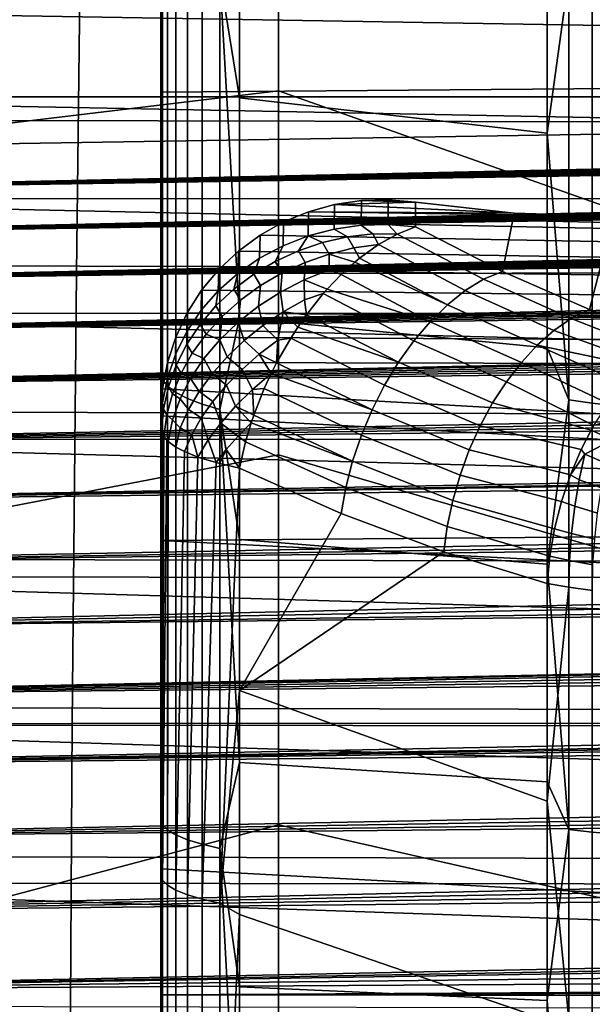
# Model space of a CAD drawing. Header units: metres. Extents: x -23 to 242, y -40 to 23.
# Tile 271 of 450: x 61.63 to 62.93, y 3.45 to 5.67. Entities that reach past the tile are written whole.
import ezdxf

# ---------------------------------------------------------------- set-up
doc = ezdxf.new("R2010")
doc.units = ezdxf.units.M
doc.layers.add('solid_10171013', color=7, linetype='CONTINUOUS')

msp = doc.modelspace()

# ---------------------------------------------------------------- linework, layer by layer
at = {"layer": 'solid_10171013'}
for points in [[(74.807503, 6.034672, 99.604744), (60.5, 7.953808, 94.444389), (60.5, 5.374982, 100.519722), (74.807503, 5.604868, 100.617302)], [(61.950001, 5.509885, 115.778069), (79.348846, 5.650169, 115.737411), (79.32534, 6.646879, 115.416168), (61.950001, 6.509772, 115.46376)], [(61.950001, 5.492396, 115.712227), (61.950001, 5.509885, 115.778069), (61.950001, 6.509772, 115.46376), (61.950001, 6.488962, 115.398926)], [(61.95388, 5.853736, 115.540207), (61.950001, 5.492396, 115.712227), (61.950001, 6.488962, 115.398926)], [(62.216911, 6.320518, 111.472893), (61.425186, 6.282781, 112.536819), (61.425186, 5.417285, 112.849495), (62.216911, 5.512478, 111.788849)], [(62.96183, 6.011182, 110.509392), (62.216911, 6.320518, 111.472893), (62.216911, 5.512478, 111.788849), (62.96183, 5.24938, 110.812286)], [(75.555367, 0.669542, 87.244743), (60.5, 0.566861, 87.486641), (60.5, 6.08989, 89.831032), (75.555367, 6.192572, 89.589127)], [(57.844093, 6.113775, 276.198273), (57.8325, 5.096936, 276.290588), (61.759327, 5.099345, 277.021484), (61.771606, 6.116589, 276.929626)], [(61.771606, 6.116589, 276.929626), (61.759327, 5.099345, 277.021484), (65.707359, 5.102013, 277.755066), (65.720222, 6.119699, 277.663574)], [(62.083687, 5.772, 115.274345), (62.128605, 5.990997, 115.160767), (62.128605, 5.496825, 115.312256)], [(62.128605, 5.496825, 115.312256), (62.128605, 5.990997, 115.160767), (62.825428, 5.898395, 114.576172), (62.825428, 5.416457, 114.726379)], [(62.874409, 5.772589, 114.57869), (62.825428, 5.416457, 114.726379), (62.825428, 5.898395, 114.576172)], [(61.95388, 4.859478, 115.817902), (61.950001, 5.492396, 115.712227), (61.95388, 5.853736, 115.540207)], [(61.95388, 4.859478, 115.817902), (61.95388, 5.853736, 115.540207), (61.965477, 5.835732, 115.481644), (61.965477, 4.844532, 115.758484)], [(61.965477, 4.844532, 115.758484), (61.965477, 5.835732, 115.481644), (61.984608, 5.818292, 115.424919), (61.984608, 4.830054, 115.700928)], [(61.984608, 4.830054, 115.700928), (61.984608, 5.818292, 115.424919), (62.010979, 5.801687, 115.370911), (62.010979, 4.816269, 115.646133)], [(62.010979, 4.816269, 115.646133), (62.010979, 5.801687, 115.370911), (62.044178, 5.786176, 115.320457), (62.044178, 4.803392, 115.59494)], [(60.152847, 5.774513, 248.752716), (62.987411, 5.768645, 249.339935), (63.007412, 5.442066, 249.22316), (60.172695, 5.448254, 248.634018)], [(62.044178, 4.803392, 115.59494), (62.044178, 5.786176, 115.320457), (62.083687, 5.772, 115.274345), (62.083687, 4.791624, 115.548157)], [(62.083687, 5.772, 115.274345), (62.128605, 5.496825, 115.312256), (62.128605, 4.99883, 115.450668)], [(62.083687, 4.791624, 115.548157), (62.083687, 5.772, 115.274345), (62.128605, 4.99883, 115.450668)], [(62.874409, 5.772589, 114.57869), (62.874409, 4.813565, 114.857323), (62.825428, 5.416457, 114.726379)], [(62.927589, 5.763433, 114.550011), (62.927589, 4.805931, 114.828209), (62.874409, 4.813565, 114.857323), (62.874409, 5.772589, 114.57869)], [(62.927589, 4.805931, 114.828209), (62.927589, 5.763433, 114.550011), (62.984047, 5.75632, 114.527733), (62.984047, 4.799998, 114.80558)], [(66.338516, 5.499023, 101.418304), (60.5, 5.499246, 101.417839), (60.5, 5.701145, 100.984077), (66.35743, 5.603839, 101.202835)], [(63.438198, 5.701145, 100.984077), (66.35743, 5.603839, 101.202835), (60.5, 5.701145, 100.984077)], [(61.950001, 4.495093, 116.039619), (79.371819, 4.638237, 116.006134), (79.348846, 5.650169, 115.737411), (61.950001, 5.509885, 115.778069)], [(74.805382, 5.593787, 100.643166), (74.807503, 5.604868, 100.617302), (60.5, 5.374982, 100.519722), (60.5, 5.282225, 100.727982)], [(74.79837, 5.582083, 100.669952), (74.805382, 5.593787, 100.643166), (60.5, 5.282225, 100.727982)], [(74.786461, 5.569749, 100.697647), (74.79837, 5.582083, 100.669952), (60.5, 5.282225, 100.727982)], [(74.76918, 5.557083, 100.725517), (74.786461, 5.569749, 100.697647), (60.5, 5.282225, 100.727982)], [(74.74678, 5.544189, 100.753342), (74.76918, 5.557083, 100.725517), (60.5, 5.282225, 100.727982)], [(74.733742, 5.537721, 100.767097), (74.74678, 5.544189, 100.753342), (60.5, 5.282225, 100.727982)], [(74.719505, 5.531236, 100.780762), (74.733742, 5.537721, 100.767097), (60.5, 5.282225, 100.727982)], [(74.704185, 5.524755, 100.794289), (74.719505, 5.531236, 100.780762), (60.5, 5.282225, 100.727982)], [(74.687798, 5.518289, 100.807655), (74.704185, 5.524755, 100.794289), (60.5, 5.282225, 100.727982)], [(74.670319, 5.511828, 100.820892), (74.687798, 5.518289, 100.807655), (60.5, 5.282225, 100.727982)], [(74.651794, 5.505362, 100.834015), (74.670319, 5.511828, 100.820892), (60.5, 5.282225, 100.727982)], [(74.632248, 5.498886, 100.847046), (74.651794, 5.505362, 100.834015), (60.5, 5.282225, 100.727982), (60.5, 5.182527, 100.932388)], [(62.216911, 5.512478, 111.788849), (61.425186, 5.417285, 112.849495), (61.425186, 4.536325, 113.115494), (62.216911, 4.688727, 112.061241)], [(61.950001, 4.480472, 115.973106), (61.950001, 4.495093, 116.039619), (61.950001, 5.509885, 115.778069), (61.950001, 5.492396, 115.712227)], [(62.96183, 5.24938, 110.812286), (62.216911, 5.512478, 111.788849), (62.216911, 4.688727, 112.061241), (62.96183, 4.472396, 111.073784)], [(66.300842, 5.267624, 101.837791), (60.5, 5.268757, 101.835869), (60.5, 5.499246, 101.417839), (66.319656, 5.386907, 101.630043)], [(66.338516, 5.499023, 101.418304), (66.319656, 5.386907, 101.630043), (60.5, 5.499246, 101.417839)], [(74.611656, 5.492406, 100.85997), (74.632248, 5.498886, 100.847046), (60.5, 5.182527, 100.932388)], [(74.590027, 5.485913, 100.87281), (74.611656, 5.492406, 100.85997), (60.5, 5.182527, 100.932388)], [(74.567375, 5.4794, 100.885574), (74.590027, 5.485913, 100.87281), (60.5, 5.182527, 100.932388)], [(61.95388, 4.859478, 115.817902), (61.950001, 4.480472, 115.973106), (61.950001, 5.492396, 115.712227)], [(62.128605, 4.99883, 115.450668), (62.128605, 5.496825, 115.312256), (62.825428, 5.416457, 114.726379), (62.825428, 4.930701, 114.863747)], [(74.543694, 5.472873, 100.898262), (74.567375, 5.4794, 100.885574), (60.5, 5.182527, 100.932388)], [(74.51899, 5.466327, 100.910873), (74.543694, 5.472873, 100.898262), (60.5, 5.182527, 100.932388)], [(74.493256, 5.459752, 100.923439), (74.51899, 5.466327, 100.910873), (60.5, 5.182527, 100.932388)], [(74.466492, 5.453148, 100.935951), (74.493256, 5.459752, 100.923439), (60.5, 5.182527, 100.932388)], [(60.172695, 5.448254, 248.634018), (63.007412, 5.442066, 249.22316), (63.026211, 5.113017, 249.113358), (60.19136, 5.119451, 248.522385)], [(74.438705, 5.446519, 100.94841), (74.466492, 5.453148, 100.935951), (60.5, 5.182527, 100.932388)], [(74.409897, 5.439865, 100.960815), (74.438705, 5.446519, 100.94841), (60.5, 5.182527, 100.932388)], [(74.384178, 5.433352, 100.972984), (74.409897, 5.439865, 100.960815), (60.5, 5.182527, 100.932388)], [(74.358162, 5.425789, 100.98719), (74.384178, 5.433352, 100.972984), (60.5, 5.182527, 100.932388)], [(74.331856, 5.417148, 101.003456), (74.358162, 5.425789, 100.98719), (60.5, 5.182527, 100.932388)], [(74.325378, 5.414858, 101.007759), (74.331856, 5.417148, 101.003456), (60.5, 5.182527, 100.932388)], [(74.305275, 5.407385, 101.021812), (74.325378, 5.414858, 101.007759), (60.5, 5.182527, 100.932388)], [(62.874409, 4.813565, 114.857323), (62.825428, 4.930701, 114.863747), (62.825428, 5.416457, 114.726379)], [(74.27832, 5.396658, 101.041908), (74.305275, 5.407385, 101.021812), (60.5, 5.182527, 100.932388)], [(74.250992, 5.385007, 101.063614), (74.27832, 5.396658, 101.041908), (60.5, 5.182527, 100.932388), (60.5, 5.075888, 101.132957)], [(74.223244, 5.37241, 101.086937), (74.250992, 5.385007, 101.063614), (60.5, 5.075888, 101.132957)], [(74.194954, 5.358943, 101.111679), (74.223244, 5.37241, 101.086937), (60.5, 5.075888, 101.132957)], [(74.166153, 5.344568, 101.137856), (74.194954, 5.358943, 101.111679), (60.5, 5.075888, 101.132957)], [(74.136726, 5.329298, 101.165405), (74.166153, 5.344568, 101.137856), (60.5, 5.075888, 101.132957)], [(74.106644, 5.313132, 101.194275), (74.136726, 5.329298, 101.165405), (60.5, 5.075888, 101.132957)], [(74.07589, 5.29604, 101.224472), (74.106644, 5.313132, 101.194275), (60.5, 5.075888, 101.132957)], [(74.066437, 5.290688, 101.233856), (74.07589, 5.29604, 101.224472), (60.5, 5.075888, 101.132957)], [(74.044334, 5.278005, 101.255966), (74.066437, 5.290688, 101.233856), (60.5, 5.075888, 101.132957)], [(74.012032, 5.259009, 101.288742), (74.044334, 5.278005, 101.255966), (60.5, 5.075888, 101.132957), (60.5, 4.962163, 101.32991)], [(66.263412, 5.008133, 102.240387), (60.5, 5.00983, 102.237938), (60.5, 5.268757, 101.835869), (66.282074, 5.141317, 102.041321)], [(66.300842, 5.267624, 101.837791), (66.282074, 5.141317, 102.041321), (60.5, 5.268757, 101.835869)], [(73.978867, 5.239002, 101.32283), (74.012032, 5.259009, 101.288742), (60.5, 4.962163, 101.32991)], [(62.343208, 5.199674, 77.281746), (62.40406, 5.208347, 77.285431), (62.404591, 5.264413, 77.153465), (62.344051, 5.255371, 77.151009)], [(62.344051, 5.255371, 77.151009), (62.404591, 5.264413, 77.153465), (62.526924, 5.26063, 77.152435)], [(62.344051, 5.255371, 77.151009), (62.526924, 5.26063, 77.152435), (62.750896, 5.235777, 77.145691)], [(62.40406, 5.208347, 77.285431), (62.465611, 5.210069, 77.286156), (62.465599, 5.266172, 77.153946), (62.404591, 5.264413, 77.153465)], [(62.404591, 5.264413, 77.153465), (62.465599, 5.266172, 77.153946), (62.526924, 5.26063, 77.152435)], [(62.465611, 5.210069, 77.286156), (62.526924, 5.204814, 77.283928), (62.526924, 5.26063, 77.152435), (62.465599, 5.266172, 77.153946)], [(62.526924, 5.204814, 77.283928), (62.723854, 5.104144, 77.461143), (62.750896, 5.235777, 77.145691), (62.526924, 5.26063, 77.152435)], [(73.944817, 5.21796, 101.358208), (73.978867, 5.239002, 101.32283), (60.5, 4.962163, 101.32991)], [(62.227264, 5.162103, 77.2658), (62.283978, 5.184181, 77.275169), (62.284977, 5.23911, 77.146599), (62.228428, 5.215979, 77.14035)], [(62.228428, 5.215979, 77.14035), (62.284977, 5.23911, 77.146599), (62.975502, 5.228853, 77.143822)], [(62.283978, 5.184181, 77.275169), (62.343208, 5.199674, 77.281746), (62.344051, 5.255371, 77.151009), (62.284977, 5.23911, 77.146599)], [(62.284977, 5.23911, 77.146599), (62.344051, 5.255371, 77.151009), (62.750896, 5.235777, 77.145691)], [(62.284977, 5.23911, 77.146599), (62.750896, 5.235777, 77.145691), (62.975502, 5.228853, 77.143822)], [(62.723854, 5.104144, 77.461143), (62.920971, 5.017568, 77.641655), (62.975502, 5.228853, 77.143822), (62.750896, 5.235777, 77.145691)], [(73.909851, 5.195842, 101.394897), (73.944817, 5.21796, 101.358208), (60.5, 4.962163, 101.32991)], [(62.173927, 5.133776, 77.253777), (62.227264, 5.162103, 77.2658), (62.228428, 5.215979, 77.14035), (62.175159, 5.186203, 77.132355)], [(62.175159, 5.186203, 77.132355), (62.228428, 5.215979, 77.14035), (79.520798, 4.860824, 77.048141)], [(62.228428, 5.215979, 77.14035), (62.975502, 5.228853, 77.143822), (79.520798, 4.860824, 77.048141)], [(62.920971, 5.017568, 77.641655), (63.116543, 4.945603, 77.823723), (62.975502, 5.228853, 77.143822)], [(73.873878, 5.172574, 101.432945), (73.909851, 5.195842, 101.394897), (60.5, 4.962163, 101.32991)], [(62.373203, 5.182048, 77.33062), (62.343208, 5.199674, 77.281746), (62.283978, 5.184181, 77.275169), (62.316654, 5.16913, 77.328758)], [(62.43079, 5.189147, 77.329254), (62.40406, 5.208347, 77.285431), (62.343208, 5.199674, 77.281746), (62.373203, 5.182048, 77.33062)], [(62.485344, 5.188553, 77.328499), (62.465611, 5.210069, 77.286156), (62.40406, 5.208347, 77.285431), (62.43079, 5.189147, 77.329254)], [(62.485344, 5.188553, 77.328499), (62.526924, 5.204814, 77.283928), (62.465611, 5.210069, 77.286156)], [(62.680805, 5.086281, 77.502396), (62.723854, 5.104144, 77.461143), (62.526924, 5.204814, 77.283928), (62.485344, 5.188553, 77.328499)], [(73.836922, 5.148145, 101.472313), (73.873878, 5.172574, 101.432945), (60.5, 4.962163, 101.32991)], [(62.124779, 5.099628, 77.239281), (62.173927, 5.133776, 77.253777), (62.175159, 5.186203, 77.132355), (62.125973, 5.150169, 77.122742)], [(62.125973, 5.150169, 77.122742), (62.175159, 5.186203, 77.132355), (79.520798, 4.860824, 77.048141)], [(62.209679, 5.126604, 77.315491), (62.261898, 5.150565, 77.323692), (62.283978, 5.184181, 77.275169), (62.227264, 5.162103, 77.2658)], [(62.261898, 5.150565, 77.323692), (62.316654, 5.16913, 77.328758), (62.283978, 5.184181, 77.275169)], [(62.331551, 5.143349, 77.375984), (62.316654, 5.16913, 77.328758), (62.261898, 5.150565, 77.323692), (62.277145, 5.124369, 77.373734)], [(62.387531, 5.157097, 77.374443), (62.373203, 5.182048, 77.33062), (62.316654, 5.16913, 77.328758), (62.331551, 5.143349, 77.375984)], [(62.373203, 5.182048, 77.33062), (62.387531, 5.157097, 77.374443), (62.44331, 5.16468, 77.370224), (62.43079, 5.189147, 77.329254)], [(62.43079, 5.189147, 77.329254), (62.44331, 5.16468, 77.370224), (62.485344, 5.188553, 77.328499)], [(62.44331, 5.16468, 77.370224), (62.63995, 5.060515, 77.541939), (62.680805, 5.086281, 77.502396), (62.485344, 5.188553, 77.328499)], [(73.826538, 5.141187, 101.483414), (73.836922, 5.148145, 101.472313), (60.5, 4.962163, 101.32991), (60.5, 4.841497, 101.52301)], [(62.080563, 5.060178, 77.222534), (62.124779, 5.099628, 77.239281), (62.125973, 5.150169, 77.122742), (62.081612, 5.108467, 77.111702)], [(62.081612, 5.108467, 77.111702), (62.125973, 5.150169, 77.122742), (79.520798, 4.860824, 77.048141)], [(62.160698, 5.097569, 77.30426), (62.209679, 5.126604, 77.315491), (62.227264, 5.162103, 77.2658), (62.173927, 5.133776, 77.253777)], [(62.277145, 5.124369, 77.373734), (62.261898, 5.150565, 77.323692), (62.209679, 5.126604, 77.315491), (62.225037, 5.10041, 77.367714)], [(62.331551, 5.143349, 77.375984), (62.389538, 5.124766, 77.416351), (62.400669, 5.13405, 77.40728), (62.387531, 5.157097, 77.374443)], [(62.387531, 5.157097, 77.374443), (62.400669, 5.13405, 77.40728), (62.44331, 5.16468, 77.370224)], [(62.400669, 5.13405, 77.40728), (62.59972, 5.028296, 77.577156), (62.63995, 5.060515, 77.541939), (62.44331, 5.16468, 77.370224)], [(73.798882, 5.122453, 101.513084), (73.826538, 5.141187, 101.483414), (60.5, 4.841497, 101.52301)], [(62.115612, 5.063851, 77.290161), (62.160698, 5.097569, 77.30426), (62.173927, 5.133776, 77.253777), (62.124779, 5.099628, 77.239281)], [(62.225037, 5.10041, 77.367714), (62.209679, 5.126604, 77.315491), (62.160698, 5.097569, 77.30426), (62.175922, 5.071791, 77.358017)], [(62.277145, 5.124369, 77.373734), (62.225037, 5.10041, 77.367714), (62.221558, 5.057283, 77.412476), (62.275146, 5.084895, 77.418457)], [(62.331551, 5.143349, 77.375984), (62.277145, 5.124369, 77.373734), (62.275146, 5.084895, 77.418457), (62.331303, 5.107591, 77.419624)], [(62.331551, 5.143349, 77.375984), (62.331303, 5.107591, 77.419624), (62.358734, 5.096865, 77.439293), (62.389538, 5.124766, 77.416351)], [(62.358734, 5.096865, 77.439293), (62.560745, 4.990128, 77.607506), (62.59972, 5.028296, 77.577156), (62.389538, 5.124766, 77.416351)], [(62.400669, 5.13405, 77.40728), (62.389538, 5.124766, 77.416351), (62.59972, 5.028296, 77.577156)], [(60.19136, 5.119451, 248.522385), (63.026211, 5.113017, 249.113358), (63.043808, 4.781672, 249.010605), (60.208836, 4.788278, 248.417862)], [(73.759727, 5.095458, 101.555252), (73.798882, 5.122453, 101.513084), (60.5, 4.841497, 101.52301)], [(61.759327, 5.099345, 277.021484), (61.749928, 4.080781, 277.096344), (65.697533, 4.082903, 277.829285), (65.707359, 5.102013, 277.755066)], [(62.04195, 5.016025, 77.203789), (62.080563, 5.060178, 77.222534), (62.081612, 5.108467, 77.111702), (62.04282, 5.061658, 77.099426)], [(62.04282, 5.061658, 77.099426), (62.081612, 5.108467, 77.111702), (79.520798, 4.860824, 77.048141)], [(62.275146, 5.084895, 77.418457), (62.327045, 5.063666, 77.460373), (62.358734, 5.096865, 77.439293), (62.331303, 5.107591, 77.419624)], [(62.879379, 4.99767, 77.680405), (62.920971, 5.017568, 77.641655), (62.723854, 5.104144, 77.461143), (62.680805, 5.086281, 77.502396)], [(57.8325, 5.096936, 276.290588), (57.823582, 4.078885, 276.36615), (61.749928, 4.080781, 277.096344), (61.759327, 5.099345, 277.021484)], [(73.719437, 5.067098, 101.598839), (73.759727, 5.095458, 101.555252), (60.5, 4.841497, 101.52301)], [(62.075035, 5.025906, 77.273369), (62.115612, 5.063851, 77.290161), (62.124779, 5.099628, 77.239281), (62.080563, 5.060178, 77.222534)], [(62.175922, 5.071791, 77.358017), (62.160698, 5.097569, 77.30426), (62.115612, 5.063851, 77.290161), (62.130455, 5.038892, 77.344765)], [(62.225037, 5.10041, 77.367714), (62.175922, 5.071791, 77.358017), (62.171322, 5.025161, 77.401772), (62.221558, 5.057283, 77.412476)], [(62.275146, 5.084895, 77.418457), (62.221558, 5.057283, 77.412476), (62.227253, 5.012216, 77.45372), (62.275951, 5.039858, 77.459282)], [(62.275146, 5.084895, 77.418457), (62.275951, 5.039858, 77.459282), (62.318302, 5.053728, 77.46563), (62.327045, 5.063666, 77.460373)], [(62.358734, 5.096865, 77.439293), (62.327045, 5.063666, 77.460373), (62.560745, 4.990128, 77.607506)], [(62.63995, 5.060515, 77.541939), (62.840702, 4.970379, 77.717941), (62.879379, 4.99767, 77.680405), (62.680805, 5.086281, 77.502396)], [(73.677895, 5.037245, 101.643951), (73.719437, 5.067098, 101.598839), (60.5, 4.841497, 101.52301)], [(62.009525, 4.967837, 77.183334), (62.04195, 5.016025, 77.203789), (62.04282, 5.061658, 77.099426), (62.010216, 5.010429, 77.086136)], [(62.010216, 5.010429, 77.086136), (62.04282, 5.061658, 77.099426), (79.520798, 4.860824, 77.048141)], [(62.039509, 4.984243, 77.25412), (62.075035, 5.025906, 77.273369), (62.080563, 5.060178, 77.222534), (62.04195, 5.016025, 77.203789)], [(62.130455, 5.038892, 77.344765), (62.115612, 5.063851, 77.290161), (62.075035, 5.025906, 77.273369), (62.089233, 5.002151, 77.32814)], [(62.175922, 5.071791, 77.358017), (62.130455, 5.038892, 77.344765), (62.125179, 4.989, 77.386505), (62.171322, 5.025161, 77.401772)], [(62.221558, 5.057283, 77.412476), (62.171322, 5.025161, 77.401772), (62.181377, 4.981252, 77.443565), (62.227253, 5.012216, 77.45372)], [(62.318302, 5.053728, 77.46563), (62.523628, 4.946602, 77.6325), (62.560745, 4.990128, 77.607506), (62.327045, 5.063666, 77.460373)], [(62.59972, 5.028296, 77.577156), (62.803074, 4.937073, 77.75148), (62.840702, 4.970379, 77.717941), (62.63995, 5.060515, 77.541939)], [(73.635147, 5.005894, 101.690506), (73.677895, 5.037245, 101.643951), (60.5, 4.841497, 101.52301)], [(62.130455, 5.038892, 77.344765), (62.089233, 5.002151, 77.32814), (62.083801, 4.949332, 77.366898), (62.125179, 4.989, 77.386505)], [(62.275951, 5.039858, 77.459282), (62.227253, 5.012216, 77.45372), (62.279934, 5.005538, 77.485603)], [(62.275951, 5.039858, 77.459282), (62.279934, 5.005538, 77.485603), (62.318302, 5.053728, 77.46563)], [(62.279934, 5.005538, 77.485603), (62.488953, 4.8984, 77.651764), (62.523628, 4.946602, 77.6325), (62.318302, 5.053728, 77.46563)], [(62.00951, 4.939425, 77.232674), (62.039509, 4.984243, 77.25412), (62.04195, 5.016025, 77.203789), (62.009525, 4.967837, 77.183334)], [(62.089233, 5.002151, 77.32814), (62.075035, 5.025906, 77.273369), (62.039509, 4.984243, 77.25412), (62.052814, 4.962057, 77.308357)], [(62.171322, 5.025161, 77.401772), (62.125179, 4.989, 77.386505), (62.138901, 4.94736, 77.428947), (62.181377, 4.981252, 77.443565)], [(62.560745, 4.990128, 77.607506), (62.767052, 4.898238, 77.780525), (62.803074, 4.937073, 77.75148), (62.59972, 5.028296, 77.577156)], [(63.075939, 4.920557, 77.866005), (63.116543, 4.945603, 77.823723), (62.920971, 5.017568, 77.641655), (62.879379, 4.99767, 77.680405)], [(66.226486, 4.721777, 102.624214), (60.5, 4.724248, 102.621094), (60.5, 5.00983, 102.237938), (66.244896, 4.86823, 102.434761)], [(66.263412, 5.008133, 102.240387), (66.244896, 4.86823, 102.434761), (60.5, 5.00983, 102.237938)], [(73.593483, 4.974701, 101.736023), (73.635147, 5.005894, 101.690506), (60.5, 4.841497, 101.52301), (60.5, 4.714332, 101.711571)], [(61.98378, 4.916346, 77.161484), (62.009525, 4.967837, 77.183334), (62.010216, 5.010429, 77.086136), (61.984184, 4.955441, 77.072029)], [(61.984184, 4.955441, 77.072029), (62.010216, 5.010429, 77.086136), (79.520798, 4.860824, 77.048141)], [(62.089233, 5.002151, 77.32814), (62.052814, 4.962057, 77.308357), (62.083801, 4.949332, 77.366898)], [(62.083687, 4.791624, 115.548157), (62.128605, 4.99883, 115.450668), (62.128605, 4.497358, 115.575897)], [(62.128605, 4.497358, 115.575897), (62.128605, 4.99883, 115.450668), (62.825428, 4.930701, 114.863747), (62.825428, 4.44147, 114.988167)], [(62.227253, 5.012216, 77.45372), (62.181377, 4.981252, 77.443565), (62.215595, 4.948496, 77.485435)], [(62.227253, 5.012216, 77.45372), (62.215595, 4.948496, 77.485435), (62.244457, 4.953059, 77.498978), (62.260731, 4.978107, 77.493584)], [(62.227253, 5.012216, 77.45372), (62.260731, 4.978107, 77.493584), (62.279934, 5.005538, 77.485603)], [(62.279934, 5.005538, 77.485603), (62.260731, 4.978107, 77.493584), (62.488953, 4.8984, 77.651764)], [(62.879379, 4.99767, 77.680405), (62.840702, 4.970379, 77.717941), (63.045345, 4.896299, 77.896141), (63.075939, 4.920557, 77.866005)], [(73.545654, 4.938144, 101.788383), (73.593483, 4.974701, 101.736023), (60.5, 4.714332, 101.711571)], [(62.052814, 4.962057, 77.308357), (62.039509, 4.984243, 77.25412), (62.00951, 4.939425, 77.232674), (62.021679, 4.919142, 77.285683)], [(62.125179, 4.989, 77.386505), (62.083801, 4.949332, 77.366898), (62.100368, 4.910969, 77.410042), (62.138901, 4.94736, 77.428947)], [(62.138901, 4.94736, 77.428947), (62.173393, 4.916389, 77.472748), (62.215595, 4.948496, 77.485435), (62.181377, 4.981252, 77.443565)], [(62.244457, 4.953059, 77.498978), (62.457256, 4.846272, 77.664986), (62.488953, 4.8984, 77.651764), (62.260731, 4.978107, 77.493584)], [(62.523628, 4.946602, 77.6325), (62.733154, 4.854439, 77.804665), (62.767052, 4.898238, 77.780525), (62.560745, 4.990128, 77.607506)], [(62.803074, 4.937073, 77.75148), (63.03653, 4.88842, 77.904488), (63.045345, 4.896299, 77.896141), (62.840702, 4.970379, 77.717941)], [(61.965111, 4.862332, 77.13855), (61.98378, 4.916346, 77.161484), (61.984184, 4.955441, 77.072029), (61.965309, 4.897624, 77.057373)], [(61.965309, 4.897624, 77.057373), (61.984184, 4.955441, 77.072029), (79.520798, 4.860824, 77.048141)], [(61.985451, 4.892056, 77.20932), (62.00951, 4.939425, 77.232674), (62.009525, 4.967837, 77.183334), (61.98378, 4.916346, 77.161484)], [(62.021679, 4.919142, 77.285683), (62.047802, 4.906738, 77.343246), (62.083801, 4.949332, 77.366898), (62.052814, 4.962057, 77.308357)], [(62.047802, 4.906738, 77.343246), (62.066261, 4.87254, 77.387093), (62.100368, 4.910969, 77.410042), (62.083801, 4.949332, 77.366898)], [(62.100368, 4.910969, 77.410042), (62.134483, 4.882304, 77.455521), (62.173393, 4.916389, 77.472748), (62.138901, 4.94736, 77.428947)], [(62.215595, 4.948496, 77.485435), (62.173393, 4.916389, 77.472748), (62.212494, 4.897142, 77.505562)], [(62.212494, 4.897142, 77.505562), (62.429035, 4.791029, 77.671967), (62.457256, 4.846272, 77.664986), (62.244457, 4.953059, 77.498978)], [(62.215595, 4.948496, 77.485435), (62.212494, 4.897142, 77.505562), (62.244457, 4.953059, 77.498978)], [(62.488953, 4.8984, 77.651764), (62.701881, 4.806318, 77.82354), (62.733154, 4.854439, 77.804665), (62.523628, 4.946602, 77.6325)], [(73.498856, 4.901595, 101.839706), (73.545654, 4.938144, 101.788383), (60.5, 4.714332, 101.711571)], [(62.021679, 4.919142, 77.285683), (62.00951, 4.939425, 77.232674), (61.985451, 4.892056, 77.20932), (61.996239, 4.873978, 77.260414)], [(62.803074, 4.937073, 77.75148), (62.767052, 4.898238, 77.780525), (62.963654, 4.805188, 77.967377), (62.998898, 4.849751, 77.938461)], [(62.803074, 4.937073, 77.75148), (62.998898, 4.849751, 77.938461), (63.025162, 4.860028, 77.93766), (63.03653, 4.88842, 77.904488)], [(62.874409, 4.813565, 114.857323), (62.825428, 4.44147, 114.988167), (62.825428, 4.930701, 114.863747)], [(73.450569, 4.863035, 101.892792), (73.498856, 4.901595, 101.839706), (60.5, 4.714332, 101.711571)], [(61.967648, 4.842773, 77.184364), (61.985451, 4.892056, 77.20932), (61.98378, 4.916346, 77.161484), (61.965111, 4.862332, 77.13855)], [(61.996239, 4.873978, 77.260414), (62.017708, 4.861844, 77.31588), (62.047802, 4.906738, 77.343246), (62.021679, 4.919142, 77.285683)], [(62.017708, 4.861844, 77.31588), (62.037014, 4.832558, 77.360397), (62.066261, 4.87254, 77.387093), (62.047802, 4.906738, 77.343246)], [(62.066261, 4.87254, 77.387093), (62.099323, 4.846646, 77.433952), (62.134483, 4.882304, 77.455521), (62.100368, 4.910969, 77.410042)], [(62.173393, 4.916389, 77.472748), (62.134483, 4.882304, 77.455521), (62.157986, 4.836633, 77.487411), (62.200214, 4.873001, 77.506203)], [(62.173393, 4.916389, 77.472748), (62.200214, 4.873001, 77.506203), (62.212494, 4.897142, 77.505562)], [(61.953793, 4.806616, 77.114906), (61.965111, 4.862332, 77.13855), (61.965309, 4.897624, 77.057373), (61.953896, 4.838088, 77.042473)], [(61.965309, 4.897624, 77.057373), (79.520798, 4.860824, 77.048141), (79.512314, 3.839415, 76.821045), (61.953896, 4.838088, 77.042473)], [(61.996239, 4.873978, 77.260414), (61.985451, 4.892056, 77.20932), (61.967648, 4.842773, 77.184364), (61.976833, 4.827166, 77.232895)], [(62.134483, 4.882304, 77.455521), (62.099323, 4.846646, 77.433952), (62.119755, 4.799105, 77.463089), (62.157986, 4.836633, 77.487411)], [(62.212494, 4.897142, 77.505562), (62.200214, 4.873001, 77.506203), (62.429035, 4.791029, 77.671967)], [(62.457256, 4.846272, 77.664986), (62.673691, 4.754576, 77.836868), (62.701881, 4.806318, 77.82354), (62.488953, 4.8984, 77.651764)], [(62.767052, 4.898238, 77.780525), (62.733154, 4.854439, 77.804665), (62.931404, 4.755427, 77.990799), (62.963654, 4.805188, 77.967377)], [(73.400833, 4.82246, 101.947517), (73.450569, 4.863035, 101.892792), (60.5, 4.714332, 101.711571), (60.5, 4.580642, 101.895554)], [(61.95388, 3.852169, 116.043709), (61.950001, 4.480472, 115.973106), (61.95388, 4.859478, 115.817902)], [(61.967648, 4.842773, 77.184364), (61.965111, 4.862332, 77.13855), (61.953793, 4.806616, 77.114906), (61.956345, 4.792241, 77.158157)], [(61.95388, 3.852169, 116.043709), (61.95388, 4.859478, 115.817902), (61.965477, 4.844532, 115.758484), (61.965477, 3.84032, 115.983597)], [(61.976833, 4.827166, 77.232895), (61.993958, 4.815308, 77.285217), (62.017708, 4.861844, 77.31588), (61.996239, 4.873978, 77.260414)], [(61.993958, 4.815308, 77.285217), (62.013, 4.791532, 77.330284), (62.037014, 4.832558, 77.360397), (62.017708, 4.861844, 77.31588)], [(62.037014, 4.832558, 77.360397), (62.068333, 4.809839, 77.408302), (62.099323, 4.846646, 77.433952), (62.066261, 4.87254, 77.387093)], [(62.157986, 4.836633, 77.487411), (62.18446, 4.838836, 77.505135), (62.200214, 4.873001, 77.506203)], [(62.18446, 4.838836, 77.505135), (62.404728, 4.733535, 77.672592), (62.429035, 4.791029, 77.671967), (62.200214, 4.873001, 77.506203)], [(61.953896, 4.838088, 77.042473), (79.512314, 3.839415, 76.821045), (61.950001, 4.776998, 77.027382)], [(61.950001, 4.750041, 77.090889), (61.953793, 4.806616, 77.114906), (61.953896, 4.838088, 77.042473), (61.950001, 4.776998, 77.027382)], [(61.976833, 4.827166, 77.232895), (61.967648, 4.842773, 77.184364), (61.956345, 4.792241, 77.158157), (61.963722, 4.779327, 77.203484)], [(61.965477, 3.84032, 115.983597), (61.965477, 4.844532, 115.758484), (61.984608, 4.830054, 115.700928), (61.984608, 3.828843, 115.925369)], [(62.099323, 4.846646, 77.433952), (62.068333, 4.809839, 77.408302), (62.086098, 4.760899, 77.433609), (62.119755, 4.799105, 77.463089)], [(62.157986, 4.836633, 77.487411), (62.119755, 4.799105, 77.463089), (62.160862, 4.779058, 77.497772)], [(62.157986, 4.836633, 77.487411), (62.160862, 4.779058, 77.497772), (62.18446, 4.838836, 77.505135)], [(62.160862, 4.779058, 77.497772), (62.384712, 4.674685, 77.666862), (62.404728, 4.733535, 77.672592), (62.18446, 4.838836, 77.505135)], [(62.429035, 4.791029, 77.671967), (62.648987, 4.699969, 77.844467), (62.673691, 4.754576, 77.836868), (62.457256, 4.846272, 77.664986)], [(62.733154, 4.854439, 77.804665), (62.701881, 4.806318, 77.82354), (62.925308, 4.744846, 77.99482), (62.931404, 4.755427, 77.990799)], [(73.366539, 4.793942, 101.985306), (73.400833, 4.82246, 101.947517), (60.5, 4.580642, 101.895554)], [(61.963722, 4.779327, 77.203484), (61.976902, 4.767815, 77.251701), (61.993958, 4.815308, 77.285217), (61.976833, 4.827166, 77.232895)], [(61.976902, 4.767815, 77.251701), (61.994522, 4.74998, 77.297142), (62.013, 4.791532, 77.330284), (61.993958, 4.815308, 77.285217)], [(61.984608, 3.828843, 115.925369), (61.984608, 4.830054, 115.700928), (62.010979, 4.816269, 115.646133), (62.010979, 3.817916, 115.869934)], [(62.010979, 3.817916, 115.869934), (62.010979, 4.816269, 115.646133), (62.044178, 4.803392, 115.59494), (62.044178, 3.807709, 115.818146)], [(62.013, 4.791532, 77.330284), (62.041882, 4.772322, 77.378883), (62.068333, 4.809839, 77.408302), (62.037014, 4.832558, 77.360397)], [(62.874409, 4.813565, 114.857323), (62.874409, 3.841211, 115.085121), (62.825428, 4.44147, 114.988167)], [(62.927589, 4.805931, 114.828209), (62.927593, 3.835119, 115.055649), (62.874409, 3.841211, 115.085121), (62.874409, 4.813565, 114.857323)], [(73.349525, 4.77962, 102.004074), (73.366539, 4.793942, 101.985306), (60.5, 4.580642, 101.895554)], [(61.956345, 4.792241, 77.158157), (61.953793, 4.806616, 77.114906), (61.950001, 4.750041, 77.090889), (61.951687, 4.740285, 77.130753)], [(61.963722, 4.779327, 77.203484), (61.956345, 4.792241, 77.158157), (61.951687, 4.740285, 77.130753), (61.957092, 4.730093, 77.172401)], [(61.994522, 4.74998, 77.297142), (62.020283, 4.734539, 77.346039), (62.041882, 4.772322, 77.378883), (62.013, 4.791532, 77.330284)], [(62.068333, 4.809839, 77.408302), (62.041882, 4.772322, 77.378883), (62.05748, 4.722541, 77.399384), (62.086098, 4.760899, 77.433609)], [(62.044178, 3.807709, 115.818146), (62.044178, 4.803392, 115.59494), (62.083687, 4.791624, 115.548157), (62.083687, 3.79838, 115.770813)], [(62.083687, 4.791624, 115.548157), (62.128605, 4.497358, 115.575897), (62.128605, 3.992758, 115.687866)], [(62.083687, 3.79838, 115.770813), (62.083687, 4.791624, 115.548157), (62.128605, 3.992758, 115.687866)], [(62.086098, 4.760899, 77.433609), (62.125305, 4.731099, 77.470642), (62.154865, 4.761421, 77.494331), (62.119755, 4.799105, 77.463089)], [(62.119755, 4.799105, 77.463089), (62.154865, 4.761421, 77.494331), (62.160862, 4.779058, 77.497772)], [(62.404728, 4.733535, 77.672592), (62.628136, 4.643294, 77.846222), (62.648987, 4.699969, 77.844467), (62.429035, 4.791029, 77.671967)], [(62.673691, 4.754576, 77.836868), (62.90266, 4.701275, 78.008354), (62.925308, 4.744846, 77.99482), (62.701881, 4.806318, 77.82354)], [(62.927593, 3.835119, 115.055649), (62.927589, 4.805931, 114.828209), (62.984047, 4.799998, 114.80558), (62.984051, 3.830385, 115.032745)], [(60.208836, 4.788278, 248.417862), (63.043808, 4.781672, 249.010605), (63.060184, 4.448209, 248.914948), (60.225101, 4.454907, 248.320526)], [(73.296623, 4.734422, 102.062454), (73.349525, 4.77962, 102.004074), (60.5, 4.580642, 101.895554)], [(79.501579, 2.807441, 76.647522), (61.950001, 3.752233, 76.804237), (61.950001, 4.776998, 77.027382), (79.512314, 3.839415, 76.821045)], [(61.950001, 4.750041, 77.090889), (61.950001, 4.776998, 77.027382), (61.950001, 3.752233, 76.804237)], [(61.957092, 4.730093, 77.172401), (61.966831, 4.71946, 77.215843), (61.976902, 4.767815, 77.251701), (61.963722, 4.779327, 77.203484)], [(61.966831, 4.71946, 77.215843), (61.984592, 4.7066, 77.268394), (61.994522, 4.74998, 77.297142), (61.976902, 4.767815, 77.251701)], [(62.041882, 4.772322, 77.378883), (62.020283, 4.734539, 77.346039), (62.034374, 4.683969, 77.36087), (62.05748, 4.722541, 77.399384)], [(62.160862, 4.779058, 77.497772), (62.154865, 4.761421, 77.494331), (62.384712, 4.674685, 77.666862)], [(62.931404, 4.755427, 77.990799), (62.925308, 4.744846, 77.99482), (62.973354, 4.722791, 78.0336), (62.988907, 4.772674, 78.006859)], [(61.951687, 4.740285, 77.130753), (61.950001, 4.750041, 77.090889), (61.950001, 3.752233, 76.804237), (61.950001, 3.73705, 76.870583)], [(61.984592, 4.7066, 77.268394), (62.003849, 4.696384, 77.310135), (62.020283, 4.734539, 77.346039), (61.994522, 4.74998, 77.297142)], [(62.086098, 4.760899, 77.433609), (62.05748, 4.722541, 77.399384), (62.075375, 4.671323, 77.412537), (62.098637, 4.701108, 77.443237)], [(62.086098, 4.760899, 77.433609), (62.098637, 4.701108, 77.443237), (62.125305, 4.731099, 77.470642)], [(62.125305, 4.731099, 77.470642), (62.142288, 4.718645, 77.483734), (62.154865, 4.761421, 77.494331)], [(62.142288, 4.718645, 77.483734), (62.369305, 4.615396, 77.654854), (62.384712, 4.674685, 77.666862), (62.154865, 4.761421, 77.494331)], [(62.648987, 4.699969, 77.844467), (62.877872, 4.643624, 78.019714), (62.90266, 4.701275, 78.008354), (62.673691, 4.754576, 77.836868)], [(73.242104, 4.686732, 102.122665), (73.296623, 4.734422, 102.062454), (60.5, 4.580642, 101.895554), (60.5, 4.440453, 102.074989)], [(66.190224, 4.409882, 102.987534), (60.5, 4.413252, 102.983856), (60.5, 4.724248, 102.621094), (66.208244, 4.568938, 102.80854)], [(66.226486, 4.721777, 102.624214), (66.208244, 4.568938, 102.80854), (60.5, 4.724248, 102.621094)], [(61.95388, 3.726522, 76.931946), (61.953876, 4.735269, 77.151245), (61.951687, 4.740285, 77.130753), (61.950001, 3.73705, 76.870583)], [(61.953876, 4.735269, 77.151245), (61.957092, 4.730093, 77.172401), (61.951687, 4.740285, 77.130753)], [(61.95388, 3.726522, 76.931946), (61.957092, 4.730093, 77.172401), (61.953876, 4.735269, 77.151245)], [(61.95388, 3.726522, 76.931946), (61.964272, 4.721845, 77.2061), (61.957092, 4.730093, 77.172401)], [(61.957092, 4.730093, 77.172401), (61.964272, 4.721845, 77.2061), (61.966831, 4.71946, 77.215843)], [(62.020283, 4.734539, 77.346039), (62.003849, 4.696384, 77.310135), (62.034374, 4.683969, 77.36087)], [(62.098637, 4.701108, 77.443237), (62.128605, 4.65899, 77.462929), (62.142288, 4.718645, 77.483734), (62.125305, 4.731099, 77.470642)], [(62.384712, 4.674685, 77.666862), (62.611443, 4.585379, 77.842102), (62.628136, 4.643294, 77.846222), (62.404728, 4.733535, 77.672592)], [(62.90266, 4.701275, 78.008354), (62.910366, 4.690135, 78.019218), (62.973354, 4.722791, 78.0336), (62.925308, 4.744846, 77.99482)], [(61.965477, 3.715061, 76.992134), (61.966831, 4.71946, 77.215843), (61.964272, 4.721845, 77.2061), (61.95388, 3.726522, 76.931946)], [(61.966831, 4.71946, 77.215843), (61.965477, 3.715061, 76.992134), (61.984608, 3.703958, 77.05043), (61.984592, 4.7066, 77.268394)], [(61.984608, 3.703958, 77.05043), (62.003849, 4.696384, 77.310135), (61.984592, 4.7066, 77.268394)], [(62.05748, 4.722541, 77.399384), (62.034374, 4.683969, 77.36087), (62.075375, 4.671323, 77.412537)], [(62.098637, 4.701108, 77.443237), (62.075375, 4.671323, 77.412537), (62.083687, 4.669142, 77.421448)], [(62.098637, 4.701108, 77.443237), (62.083687, 4.669142, 77.421448), (62.128605, 4.65899, 77.462929)], [(62.369305, 4.615396, 77.654854), (62.142288, 4.718645, 77.483734), (62.128605, 4.65899, 77.462929), (62.358746, 4.556589, 77.636772)], [(62.90266, 4.701275, 78.008354), (62.877872, 4.643624, 78.019714), (62.910366, 4.690135, 78.019218)], [(62.910366, 4.690135, 78.019218), (62.959808, 4.669673, 78.054581), (62.973354, 4.722791, 78.0336)], [(73.18586, 4.636241, 102.184921), (73.242104, 4.686732, 102.122665), (60.5, 4.440453, 102.074989)], [(62.216911, 4.688727, 112.061241), (61.425186, 4.536325, 113.115494), (61.425186, 3.642414, 113.334068), (62.216911, 3.851614, 112.289284)], [(62.003849, 4.696384, 77.310135), (61.984608, 3.703958, 77.05043), (62.010979, 3.693388, 77.105934), (62.010963, 4.693164, 77.323296)], [(62.003849, 4.696384, 77.310135), (62.010963, 4.693164, 77.323296), (62.034374, 4.683969, 77.36087)], [(62.010979, 3.693388, 77.105934), (62.034374, 4.683969, 77.36087), (62.010963, 4.693164, 77.323296)], [(62.034374, 4.683969, 77.36087), (62.010979, 3.693388, 77.105934), (62.044178, 3.683513, 77.157791), (62.044182, 4.680608, 77.374596)], [(62.034374, 4.683969, 77.36087), (62.044182, 4.680608, 77.374596), (62.075375, 4.671323, 77.412537)], [(62.044178, 3.683513, 77.157791), (62.075375, 4.671323, 77.412537), (62.044182, 4.680608, 77.374596)], [(62.96183, 4.472396, 111.073784), (62.216911, 4.688727, 112.061241), (62.216911, 3.851614, 112.289284), (62.96183, 3.682478, 111.293137)], [(62.628136, 4.643294, 77.846222), (62.857456, 4.583428, 78.024712), (62.877872, 4.643624, 78.019714), (62.648987, 4.699969, 77.844467)], [(62.877872, 4.643624, 78.019714), (62.897728, 4.632397, 78.03685), (62.910366, 4.690135, 78.019218)], [(62.910366, 4.690135, 78.019218), (62.897728, 4.632397, 78.03685), (62.948463, 4.614054, 78.069511), (62.959808, 4.669673, 78.054581)], [(62.075375, 4.671323, 77.412537), (62.044178, 3.683513, 77.157791), (62.083687, 3.674488, 77.205177), (62.083687, 4.669142, 77.421448)], [(62.083687, 3.674488, 77.205177), (62.128605, 4.65899, 77.462929), (62.083687, 4.669142, 77.421448)], [(62.083687, 3.674488, 77.205177), (62.128605, 4.155358, 77.346695), (62.128605, 4.65899, 77.462929)], [(62.358746, 4.556589, 77.636772), (62.128605, 4.65899, 77.462929), (62.128605, 4.155358, 77.346695)], [(62.369305, 4.615396, 77.654854), (62.599152, 4.527069, 77.832176), (62.611443, 4.585379, 77.842102), (62.384712, 4.674685, 77.666862)], [(73.145714, 4.599466, 102.229347), (73.18586, 4.636241, 102.184921), (60.5, 4.440453, 102.074989)], [(61.950001, 4.495093, 116.039619), (79.394135, 3.613911, 116.221619), (79.371819, 4.638237, 116.006134)], [(62.611443, 4.585379, 77.842102), (62.841774, 4.521701, 78.023285), (62.857456, 4.583428, 78.024712), (62.628136, 4.643294, 77.846222)], [(62.877872, 4.643624, 78.019714), (62.857456, 4.583428, 78.024712), (62.887688, 4.572484, 78.047523), (62.897728, 4.632397, 78.03685)], [(62.599152, 4.527069, 77.832176), (62.369305, 4.615396, 77.654854), (62.358746, 4.556589, 77.636772), (62.591454, 4.469211, 77.816589)], [(62.897728, 4.632397, 78.03685), (62.887688, 4.572484, 78.047523), (62.939468, 4.556704, 78.078194), (62.948463, 4.614054, 78.069511)], [(73.127914, 4.58295, 102.249046), (73.145714, 4.599466, 102.229347), (60.5, 4.440453, 102.074989), (60.5, 4.294275, 102.249214)], [(73.068184, 4.526458, 102.315323), (73.127914, 4.58295, 102.249046), (60.5, 4.294275, 102.249214)], [(62.599152, 4.527069, 77.832176), (62.831051, 4.459447, 78.015457), (62.841774, 4.521701, 78.023285), (62.611443, 4.585379, 77.842102)], [(62.857456, 4.583428, 78.024712), (62.841774, 4.521701, 78.023285), (62.880402, 4.51134, 78.051071), (62.887688, 4.572484, 78.047523)], [(62.887688, 4.572484, 78.047523), (62.880402, 4.51134, 78.051071), (62.932957, 4.498416, 78.080498), (62.939468, 4.556704, 78.078194)], [(62.591454, 4.469211, 77.816589), (62.358746, 4.556589, 77.636772), (62.128605, 4.155358, 77.346695)], [(73.006638, 4.466626, 102.383682), (73.068184, 4.526458, 102.315323), (60.5, 4.294275, 102.249214)], [(62.831051, 4.459447, 78.015457), (62.599152, 4.527069, 77.832176), (62.591454, 4.469211, 77.816589), (62.825428, 4.39761, 78.00135)], [(62.841774, 4.521701, 78.023285), (62.831051, 4.459447, 78.015457), (62.875984, 4.449926, 78.04744), (62.880402, 4.51134, 78.051071)], [(62.880402, 4.51134, 78.051071), (62.875984, 4.449926, 78.04744), (62.929012, 4.439996, 78.076401), (62.932957, 4.498416, 78.080498)], [(61.950001, 4.495093, 116.039619), (61.950001, 3.467007, 116.24794), (78.970924, 3.564719, 116.230568), (79.394135, 3.613911, 116.221619)], [(61.950001, 3.456288, 116.180702), (61.950001, 3.467007, 116.24794), (61.950001, 4.495093, 116.039619), (61.950001, 4.480472, 115.973106)], [(61.95388, 3.852169, 116.043709), (61.950001, 3.456288, 116.180702), (61.950001, 4.480472, 115.973106)], [(62.128605, 3.992758, 115.687866), (62.128605, 4.497358, 115.575897), (62.825428, 4.44147, 114.988167), (62.825428, 3.949109, 115.099556)], [(72.975182, 4.435415, 102.418625), (73.006638, 4.466626, 102.383682), (60.5, 4.294275, 102.249214)], [(62.591454, 4.469211, 77.816589), (62.128605, 4.155358, 77.346695), (62.825428, 3.904986, 77.891129), (62.825428, 4.39761, 78.00135)], [(62.831051, 4.459447, 78.015457), (62.825428, 4.39761, 78.00135), (62.874504, 4.389211, 78.036682), (62.875984, 4.449926, 78.04744)], [(60.225101, 4.454907, 248.320526), (63.060184, 4.448209, 248.914948), (63.07534, 4.112801, 248.826416), (60.240158, 4.119512, 248.230423)], [(72.94326, 4.403237, 102.454147), (72.975182, 4.435415, 102.418625), (60.5, 4.294275, 102.249214), (60.5, 4.142086, 102.418221)], [(62.874409, 3.841211, 115.085121), (62.825428, 3.949109, 115.099556), (62.825428, 4.44147, 114.988167)], [(62.875984, 4.449926, 78.04744), (62.874504, 4.389211, 78.036682), (62.927692, 4.382252, 78.065948), (62.929012, 4.439996, 78.076401)], [(66.154747, 4.073881, 103.328674), (60.5, 4.077909, 103.324844), (60.5, 4.413252, 102.983856), (66.172371, 4.244794, 103.160988)], [(66.190224, 4.409882, 102.987534), (66.172371, 4.244794, 103.160988), (60.5, 4.413252, 102.983856)], [(72.93187, 4.391624, 102.46685), (72.94326, 4.403237, 102.454147), (60.5, 4.142086, 102.418221)], [(72.910866, 4.370013, 102.490311), (72.93187, 4.391624, 102.46685), (60.5, 4.142086, 102.418221)], [(62.874504, 4.389211, 78.036682), (62.825428, 4.39761, 78.00135), (62.825428, 3.904986, 77.891129)], [(62.8745, 3.411869, 77.831345), (62.874504, 4.389211, 78.036682), (62.825428, 3.904986, 77.891129)], [(62.927689, 3.40646, 77.860947), (62.927692, 4.382252, 78.065948), (62.874504, 4.389211, 78.036682), (62.8745, 3.411869, 77.831345)], [(72.877991, 4.335782, 102.527031), (72.910866, 4.370013, 102.490311), (60.5, 4.142086, 102.418221)], [(72.844643, 4.300571, 102.564232), (72.877991, 4.335782, 102.527031), (60.5, 4.142086, 102.418221)], [(72.810829, 4.264281, 102.602005), (72.844643, 4.300571, 102.564232), (60.5, 4.142086, 102.418221)], [(72.776543, 4.226806, 102.640404), (72.810829, 4.264281, 102.602005), (60.5, 4.142086, 102.418221), (60.5, 3.983908, 102.582016)], [(72.741783, 4.188041, 102.679497), (72.776543, 4.226806, 102.640404), (60.5, 3.983908, 102.582016)], [(72.726532, 4.170805, 102.696678), (72.741783, 4.188041, 102.679497), (60.5, 3.983908, 102.582016)], [(72.706535, 4.148043, 102.719185), (72.726532, 4.170805, 102.696678), (60.5, 3.983908, 102.582016)], [(72.670807, 4.10685, 102.759377), (72.706535, 4.148043, 102.719185), (60.5, 3.983908, 102.582016)], [(62.083687, 3.674488, 77.205177), (62.128605, 3.648836, 77.243774), (62.128605, 4.155358, 77.346695)], [(62.128605, 4.155358, 77.346695), (62.128605, 3.648836, 77.243774), (62.825428, 3.409609, 77.794022), (62.825428, 3.904986, 77.891129)], [(60.240158, 4.119512, 248.230423), (63.07534, 4.112801, 248.826416), (63.089264, 3.775623, 248.745102), (60.253986, 3.782267, 248.147629)], [(72.634613, 4.064324, 102.800171), (72.670807, 4.10685, 102.759377), (60.5, 3.983908, 102.582016), (60.5, 3.820319, 102.740013)], [(57.823582, 4.078885, 276.36615), (57.817181, 3.059927, 276.42514), (61.743279, 3.06123, 277.15451), (61.749928, 4.080781, 277.096344)], [(66.120308, 3.71543, 103.645981), (60.5, 3.720433, 103.641815), (60.5, 4.077909, 103.324844), (66.137405, 3.897359, 103.490402)], [(66.154747, 4.073881, 103.328674), (66.137405, 3.897359, 103.490402), (60.5, 4.077909, 103.324844)], [(61.749928, 4.080781, 277.096344), (61.743279, 3.06123, 277.15451), (65.690643, 3.062721, 277.886719), (65.697533, 4.082903, 277.829285)], [(72.597969, 4.020323, 102.841644), (72.634613, 4.064324, 102.800171), (60.5, 3.820319, 102.740013)], [(72.56089, 3.974702, 102.883881), (72.597969, 4.020323, 102.841644), (60.5, 3.820319, 102.740013)], [(62.083687, 3.79838, 115.770813), (62.128605, 3.992758, 115.687866), (62.128605, 3.485381, 115.786484)], [(62.128605, 3.485381, 115.786484), (62.128605, 3.992758, 115.687866), (62.825428, 3.949109, 115.099556), (62.825428, 3.453964, 115.197838)], [(72.53067, 3.936808, 102.918381), (72.56089, 3.974702, 102.883881), (60.5, 3.820319, 102.740013)], [(62.874409, 3.841211, 115.085121), (62.825428, 3.453964, 115.197838), (62.825428, 3.949109, 115.099556)], [(72.523346, 3.927544, 102.926735), (72.53067, 3.936808, 102.918381), (60.5, 3.820319, 102.740013), (60.5, 3.651298, 102.892181)], [(72.485313, 3.878906, 102.970108), (72.523346, 3.927544, 102.926735), (60.5, 3.651298, 102.892181)], [(62.8745, 3.411869, 77.831345), (62.825428, 3.904986, 77.891129), (62.825428, 3.409609, 77.794022)], [(72.446861, 3.828594, 103.014099), (72.485313, 3.878906, 102.970108), (60.5, 3.651298, 102.892181)], [(62.216911, 3.851614, 112.289284), (61.425186, 3.642414, 113.334068), (61.425186, 2.738106, 113.504578), (62.216911, 3.003524, 112.472328)], [(61.95388, 2.834513, 116.217033), (61.950001, 3.456288, 116.180702), (61.95388, 3.852169, 116.043709)], [(61.95388, 2.834513, 116.217033), (61.95388, 3.852169, 116.043709), (61.965477, 3.84032, 115.983597), (61.965477, 2.825795, 116.156387)], [(61.965477, 2.825795, 116.156387), (61.965477, 3.84032, 115.983597), (61.984608, 3.828843, 115.925369), (61.984608, 2.81735, 116.097641)], [(62.96183, 3.682478, 111.293137), (62.216911, 3.851614, 112.289284), (62.216911, 3.003524, 112.472328), (62.96183, 2.881911, 111.469704)], [(62.874409, 3.841211, 115.085121), (62.874413, 2.85822, 115.261459), (62.825428, 3.453964, 115.197838)], [(62.927593, 3.835119, 115.055649), (62.927593, 2.853687, 115.231697), (62.874413, 2.85822, 115.261459), (62.874409, 3.841211, 115.085121)], [(62.927593, 2.853687, 115.231697), (62.927593, 3.835119, 115.055649), (62.984051, 3.830385, 115.032745), (62.984051, 2.850165, 115.20858)], [(72.408035, 3.776406, 103.058838), (72.446861, 3.828594, 103.014099), (60.5, 3.651298, 102.892181)], [(61.984608, 2.81735, 116.097641), (61.984608, 3.828843, 115.925369), (62.010979, 3.817916, 115.869934), (62.010979, 2.80931, 116.04171)], [(62.010979, 2.80931, 116.04171), (62.010979, 3.817916, 115.869934), (62.044178, 3.807709, 115.818146), (62.044178, 2.801799, 115.989464)], [(62.044178, 2.801799, 115.989464), (62.044178, 3.807709, 115.818146), (62.083687, 3.79838, 115.770813), (62.083687, 2.794935, 115.941719)], [(62.083687, 3.79838, 115.770813), (62.128605, 3.485381, 115.786484), (62.128605, 2.97558, 115.871681)], [(62.083687, 2.794935, 115.941719), (62.083687, 3.79838, 115.770813), (62.128605, 2.97558, 115.871681)], [(60.253986, 3.782267, 248.147629), (63.089264, 3.775623, 248.745102), (63.101944, 3.436852, 248.671021), (60.266582, 3.443344, 248.072189)], [(72.368896, 3.722133, 103.104408), (72.408035, 3.776406, 103.058838), (60.5, 3.651298, 102.892181), (60.5, 3.476866, 103.038544)], [(79.488693, 1.76766, 76.528076), (61.950001, 2.718125, 76.635117), (61.950001, 3.752233, 76.804237), (79.501579, 2.807441, 76.647522)], [(61.950001, 3.73705, 76.870583), (61.950001, 3.752233, 76.804237), (61.950001, 2.718125, 76.635117), (61.950001, 2.71166, 76.702995)], [(72.345848, 3.689485, 103.131363), (72.368896, 3.722133, 103.104408), (60.5, 3.476866, 103.038544)], [(61.95388, 3.726522, 76.931946), (61.950001, 3.73705, 76.870583), (61.950001, 2.71166, 76.702995), (61.95388, 2.707775, 76.765167)], [(61.95388, 3.726522, 76.931946), (61.95388, 2.707775, 76.765167), (61.965477, 2.699446, 76.825867), (61.965477, 3.715061, 76.992134)], [(66.087021, 3.336235, 103.937965), (60.5, 3.342014, 103.933823), (60.5, 3.720433, 103.641815), (66.103493, 3.528311, 103.795227)], [(66.120308, 3.71543, 103.645981), (66.103493, 3.528311, 103.795227), (60.5, 3.720433, 103.641815)], [(61.965477, 3.715061, 76.992134), (61.965477, 2.699446, 76.825867), (61.984608, 2.691379, 76.884659), (61.984608, 3.703958, 77.05043)], [(61.984608, 3.703958, 77.05043), (61.984608, 2.691379, 76.884659), (62.010979, 2.683698, 76.940643), (62.010979, 3.693388, 77.105934)], [(72.329346, 3.665904, 103.15062), (72.345848, 3.689485, 103.131363), (60.5, 3.476866, 103.038544)], [(62.010979, 3.693388, 77.105934), (62.010979, 2.683698, 76.940643), (62.044178, 2.676523, 76.992935), (62.044178, 3.683513, 77.157791)], [(62.044178, 3.683513, 77.157791), (62.044178, 2.676523, 76.992935), (62.083687, 2.669966, 77.040726), (62.083687, 3.674488, 77.205177)], [(72.289352, 3.607803, 103.197327), (72.329346, 3.665904, 103.15062), (60.5, 3.476866, 103.038544)], [(62.083687, 3.674488, 77.205177), (62.083687, 2.669966, 77.040726), (62.128605, 3.648836, 77.243774)], [(62.083687, 2.669966, 77.040726), (62.128605, 3.139776, 77.154251), (62.128605, 3.648836, 77.243774)], [(62.128605, 3.648836, 77.243774), (62.128605, 3.139776, 77.154251), (62.825428, 2.911829, 77.710098), (62.825428, 3.409609, 77.794022)], [(72.249046, 3.547551, 103.244675), (72.289352, 3.607803, 103.197327), (60.5, 3.476866, 103.038544)], [(61.950001, 3.467007, 116.24794), (78.566032, 3.509425, 116.240479), (78.970924, 3.564719, 116.230568)], [(72.208565, 3.48486, 103.292809), (72.249046, 3.547551, 103.244675), (60.5, 3.476866, 103.038544), (60.5, 3.297658, 103.178574)], [(61.950001, 3.467007, 116.24794), (78.179459, 3.44802, 116.251297), (78.566032, 3.509425, 116.240479)], [(72.173401, 3.42825, 103.335297), (72.208565, 3.48486, 103.292809), (60.5, 3.297658, 103.178574)], [(62.128605, 2.97558, 115.871681), (62.128605, 3.485381, 115.786484), (62.825428, 3.453964, 115.197838), (62.825428, 2.956384, 115.282936)], [(61.950001, 3.467007, 116.24794), (61.950001, 2.430276, 116.402168), (77.81234, 3.380401, 116.262978), (78.179459, 3.44802, 116.251297)], [(61.950001, 2.423008, 116.334442), (61.950001, 2.430276, 116.402168), (61.950001, 3.467007, 116.24794), (61.950001, 3.456288, 116.180702)], [(61.95388, 2.834513, 116.217033), (61.950001, 2.423008, 116.334442), (61.950001, 3.456288, 116.180702)], [(62.874413, 2.85822, 115.261459), (62.825428, 2.956384, 115.282936), (62.825428, 3.453964, 115.197838)]]:
    msp.add_3dface(points, dxfattribs=at)

doc.saveas('drawing.dxf')
